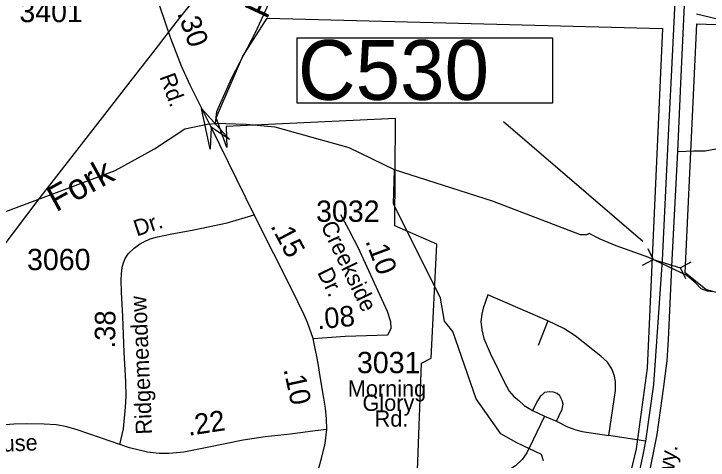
# Model space of a CAD drawing. Extents: x 1547597 to 1699558, y 810033 to 920809.
# Drawn here: x 1623103 to 1627167, y 823344 to 825959 of the extents above; entities that cross this region are included whole.
import ezdxf

# ---------------------------------------------------------------- set-up
doc = ezdxf.new("R2010")
doc.units = 0
for name, color, linetype in [('Exist Boundary Political City Limit New', 7, 'Continuous'), ('Exist Hydrographic Creek Single Shore', 7, 'Continuous'), ('Exist Road Non-System Type 51', 7, 'Continuous'), ('Exist Road Primary NC Divided Attributed', 7, 'Continuous'), ('Exist Road Primary NC Label', 7, 'Continuous'), ('Exist Road Primary NC Structure Culvert CELL', 7, 'Continuous'), ('Exist Road Primary NC Structure Culvert Number Label', 7, 'Continuous'), ('Exist Road Secondary Mileage Hundredths English Label', 7, 'Continuous'), ('Exist Road Secondary Structure Standard Bridge Attributed CELL', 7, 'Continuous'), ('Exist Road Secondary Type 51 Attributed', 7, 'Continuous'), ('Exist Road Secondary Type 51 Label', 7, 'Continuous'), ('Exist Road Secondary Type 51 Number Label', 7, 'Continuous'), ('Exist Utilities Electrical Transmission Line', 7, 'Continuous'), ('Map Preparation Boundary City Limit Buffer Line', 7, 'Continuous'), ('Old_Level_32', 7, 'Continuous')]:
    doc.layers.add(name, color=color, linetype=linetype)

msp = doc.modelspace()

# ---------------------------------------------------------------- linework, layer by layer
at = {"layer": 'Exist Boundary Political City Limit New'}
for points in [[(1624585.1, 825934.1), (1626899.2, 825873.3), (1626810, 823882.4), (1626744.7, 823409.9), (1626621.2, 822886.4), (1626410.5, 822253.9), (1626127.2, 821774), (1625415.4, 821926.7), (1625488, 823911.5), (1625546.1, 823940.6), (1625577.9, 824608.7), (1625332.2, 824717.2), (1625335.8, 825346.1), (1624345.6, 825299.1), (1624349.2, 825176.2), (1624287.8, 825349.7), (1624443.2, 825711.2), (1624585.1, 825934.1)], [(1627100, 825900), (1628206.7, 825861), (1628172.5, 825115), (1628265.2, 825110.1), (1628245.7, 824047.1), (1627631.4, 824276.3), (1627607, 824183.6), (1627548.5, 824212.9), (1627524.2, 824247), (1627480.3, 824266.5), (1627455.9, 824271.4), (1627455.9, 824242.2), (1627441.3, 824217.8), (1627353.5, 824271.4), (1627324.3, 824266.5), (1627221.9, 824325.1), (1627153.7, 824344.6), (1627031.8, 824442.1), (1627100, 825900)]]:
    msp.add_lwpolyline(points, dxfattribs=at)
at = {"layer": 'Exist Hydrographic Creek Single Shore'}
for points in [[(1624282.5, 825315.4), (1624291.3, 825386.3), (1624378.8, 825583.4), (1624516.2, 825850.3), (1624895.5, 826674.4), (1624999.6, 826883.7), (1625072.7, 827054.3), (1625138.1, 827162.8), (1625227.8, 827231.5), (1625348.7, 827304.6), (1625502.5, 827438.6), (1625607.7, 827471.8), (1625689.6, 827475.1), (1625834.7, 827440.8)], [(1622087.2, 824423.2), (1622278.3, 824509.2), (1623695.3, 825040.7), (1623925.8, 825167), (1624104.2, 825285.5), (1624233.3, 825311.9), (1624282.5, 825315.4)], [(1625330.5, 825045.8), (1625066.2, 825173.5), (1624631.4, 825294.3), (1624461.9, 825309.9), (1624282.5, 825315.4)], [(1626203, 823340.6), (1626190.8, 823377.7), (1626047.9, 823444.7), (1625953.8, 823497.3), (1625809.8, 823704.1), (1625672.8, 824097.5), (1625623.8, 824157.6), (1625600.7, 824292.6), (1625324.7, 824846.4), (1625330.5, 825045.8)], [(1627194.3, 824329.7), (1627162.7, 824333.5), (1627126.1, 824346.8), (1627090.1, 824383.9), (1627041.4, 824426.6), (1626819.9, 824531.8), (1626628.3, 824599.3), (1626534.1, 824639.2), (1626469.9, 824672.4), (1626455.5, 824663.6), (1626419, 824663.6), (1625905.3, 824861.4), (1625330.5, 825045.8)]]:
    msp.add_lwpolyline(points, dxfattribs=at)
at = {"layer": 'Exist Road Non-System Type 51'}
for p, q in [((1626228.3, 824160.6), (1625877, 824313.2)), ((1626228.3, 824160.6), (1626172.2, 824015.8)), ((1626138.5, 823634.2), (1626208.1, 823601.1)), ((1626208.1, 823601.1), (1626278.8, 823571.9)), ((1626799.5, 823454.6), (1626586.3, 823489.4))]:
    msp.add_line(p, q, dxfattribs=at)
for points in [[(1626989.2, 825152.1), (1627082.3, 825155.4), (1627149.7, 825156.6), (1627211.4, 825167.8)], [(1625015, 824784), (1625061, 824697.1), (1625127, 824568.9)], [(1625877, 824313.2), (1625849, 824234.6), (1625842.2, 824198.7), (1625836.6, 824156.1), (1625842.2, 824106.7), (1625854.6, 824057.3), (1625891.6, 823970.9), (1625937.6, 823874.4), (1625974.7, 823798.1), (1626002.7, 823748.7), (1626029.7, 823716.1), (1626057.7, 823692.6), (1626089.1, 823664.5), (1626138.5, 823634.2)], [(1626586.3, 823489.4), (1626624.5, 823752.6), (1626624.5, 823805.4), (1626618.8, 823835.7), (1626603.1, 823878.3), (1626578.4, 823918.7), (1626538, 823953.5), (1626388.8, 824071.9), (1626321.4, 824114.5), (1626228.3, 824160.6)], [(1626278.8, 823571.9), (1626312.5, 823642.6), (1626318.1, 823672.9), (1626312.5, 823694.3), (1626297.9, 823720.1), (1626282.2, 823734.7), (1626260.8, 823741.4), (1626238.4, 823743.6), (1626208.1, 823740.3), (1626192.4, 823725.7), (1626183.4, 823716.7), (1626167.7, 823692), (1626138.5, 823634.2)], [(1626208.1, 823601.1), (1626141.9, 823463.1), (1626104.8, 823386.8), (1626077.9, 823348.6), (1626038.6, 823311.6), (1625976.9, 823269.5), (1625925.3, 823235.8)], [(1626278.8, 823571.9), (1626343.9, 823539.4), (1626392.1, 823522.5), (1626429.2, 823512.4), (1626586.3, 823489.4)]]:
    msp.add_lwpolyline(points, dxfattribs=at)
at = {"layer": 'Exist Road Primary NC Divided Attributed'}
for points in [[(1625969.8, 821210.2), (1626046.3, 821344.8), (1626138.2, 821507.6), (1626265, 821737.4), (1626388, 821979.4), (1626463.8, 822159.4), (1626559.1, 822375.4), (1626613.9, 822523.8), (1626703.1, 822796.2), (1626747.9, 822953), (1626792.8, 823129.1), (1626828.2, 823290.2), (1626868.1, 823494.6), (1626907.4, 823776.4), (1626926.2, 823925.4), (1626935.1, 824050), (1626956.7, 824516.8), (1626989.2, 825152.1), (1627009.8, 825594.5), (1627038.6, 826219.7), (1627059.1, 826636.7), (1627088.5, 827252)], [(1627021.5, 827250.3), (1627004.3, 826710.9), (1626949.5, 825591.7), (1626930.1, 825208), (1626896.9, 824515.2), (1626847.6, 823786.9), (1626799.5, 823454.6), (1626782.2, 823366.1), (1626752.3, 823218.8), (1626731.8, 823139.6), (1626693.1, 822983.4), (1626642.1, 822797.9), (1626554.6, 822542), (1626503.1, 822395.3), (1626400.1, 822164.4), (1626279.4, 821891.9), (1626157.6, 821657.1), (1626059, 821474.4), (1625972.1, 821335.4), (1625918.3, 821239.5)]]:
    msp.add_lwpolyline(points, dxfattribs=at)
at = {"layer": 'Exist Road Primary NC Structure Culvert CELL'}
for p, q in [((1626813.7, 824583.5), (1626844.6, 824520.3)), ((1626783.2, 824486), (1626844.6, 824520.3)), ((1626844.6, 824520.3), (1627004.6, 824470.1)), ((1627066, 824504.4), (1627004.6, 824470.1)), ((1627035.4, 824406.9), (1627004.6, 824470.1))]:
    msp.add_line(p, q, dxfattribs=at)
at = {"layer": 'Exist Road Primary NC Structure Culvert Number Label'}
msp.add_line((1626784.5, 824625.9), (1625969.3, 825325.9), dxfattribs=at)
msp.add_lwpolyline([(1624762, 825819.1), (1626255.1, 825819.1), (1626255.1, 825435.3), (1624762, 825435.3)], close=True, dxfattribs=at)
at = {"layer": 'Exist Road Secondary Structure Standard Bridge Attributed CELL'}
msp.add_lwpolyline([(1624252.5, 825165.6), (1624201.5, 825404), (1624364.9, 825223), (1624257, 825295.5)], close=True, dxfattribs=at)
at = {"layer": 'Exist Road Secondary Type 51 Attributed'}
for points in [[(1624257, 825295.5), (1624135.2, 825541.3), (1624084.2, 825652.1), (1624022.2, 825814.9), (1623958, 826004.3), (1623845, 826329.9)], [(1624509.5, 824782.1), (1624257, 825295.5)], [(1623723.1, 823436.4), (1623744.7, 823526.7), (1623755.3, 823654.6), (1623759.1, 823715.5), (1623758, 823804.7), (1623748.1, 823974.7), (1623739.8, 824186.2), (1623732.6, 824329.1), (1623731.5, 824402.2), (1623733.1, 824434.3), (1623737, 824474.7), (1623743.6, 824500.2), (1623754.2, 824526.2), (1623774.1, 824555), (1623807.3, 824586.1), (1623837.8, 824608.8), (1623863.3, 824623.7), (1623899.8, 824640.3), (1623944.1, 824653.1), (1624016.9, 824667.6), (1624157.1, 824693.3), (1624351.6, 824734.4), (1624509.5, 824782.1)], [(1624854, 824057.2), (1624822.4, 824149.7), (1624802.5, 824195.6), (1624764.8, 824271.5), (1624701.7, 824398.3), (1624624.7, 824552.3), (1624509.5, 824782.1)], [(1625290.9, 824077.7), (1625302.5, 824096), (1625312, 824117.6), (1625310.3, 824154.1), (1625290.4, 824214.5), (1625127, 824568.9)], [(1624854, 824057.2), (1625042.8, 824071), (1625290.9, 824077.7)], [(1624934.8, 823522.8), (1624933.2, 823585.9), (1624926.6, 823649.5), (1624918, 823707.8), (1624896.1, 823834), (1624885, 823898.3), (1624877.2, 823941.5), (1624866.7, 823998.5), (1624854, 824057.2)], [(1623723.1, 823436.4), (1623610.2, 823474.6), (1623473.4, 823521.1), (1623413.6, 823538.3), (1623352.7, 823550.5), (1623279.6, 823554.9), (1623177.7, 823557.7), (1623102.9, 823554.9), (1622929, 823541.1)], [(1624934.8, 823522.8), (1624866.4, 823516), (1624723, 823495.8), (1624572.8, 823479.7), (1624444.8, 823460.2), (1624234.8, 823417.9), (1624098.5, 823390.3), (1624011.8, 823382.9), (1623952.4, 823382.7), (1623884.9, 823389.9), (1623779.1, 823415.4), (1623723.1, 823436.4)], [(1624869.2, 823228.5), (1624902.7, 823354.4), (1624924.3, 823441.9), (1624934.8, 823522.8)]]:
    msp.add_lwpolyline(points, dxfattribs=at)
at = {"layer": 'Exist Utilities Electrical Transmission Line'}
for points in [[(1619633.6, 820115.5), (1620615.1, 821395.4), (1620681.2, 821494.4), (1620852.6, 821717.7), (1620958.6, 821864), (1621075, 822018.1), (1621364.8, 822393.5), (1621626.1, 822747.2), (1621891.2, 823093), (1622184.9, 823474.2), (1622458.6, 823845.7), (1622741.9, 824209.2), (1623027.6, 824580.6), (1623249.9, 824875), (1623443.6, 825123.8), (1623676.2, 825422.1), (1623770.1, 825542.7), (1623929.2, 825748.2), (1624053.5, 825908.1), (1624292.2, 826212.2)], [(1627099.3, 825959.2), (1627278.6, 825916.3)]]:
    msp.add_lwpolyline(points, dxfattribs=at)
at = {"layer": 'Map Preparation Boundary City Limit Buffer Line'}
for points in [[(1624585.1, 825934.1), (1626899.2, 825873.3), (1626810, 823882.4), (1626744.7, 823409.9), (1626621.2, 822886.4), (1626410.5, 822253.9), (1626127.2, 821774), (1625415.4, 821926.7), (1625488, 823911.5), (1625546.1, 823940.6), (1625577.9, 824608.7), (1625332.2, 824717.2), (1625335.8, 825346.1), (1624345.6, 825299.1), (1624349.2, 825176.2), (1624287.8, 825349.7), (1624443.2, 825711.2), (1624585.1, 825934.1)], [(1627100, 825900), (1628206.7, 825861), (1628172.5, 825115), (1628265.2, 825110.1), (1628245.7, 824047.1), (1627631.4, 824276.3), (1627607, 824183.6), (1627548.5, 824212.9), (1627524.2, 824247), (1627480.3, 824266.5), (1627455.9, 824271.4), (1627455.9, 824242.2), (1627441.3, 824217.8), (1627353.5, 824271.4), (1627324.3, 824266.5), (1627221.9, 824325.1), (1627153.7, 824344.6), (1627031.8, 824442.1), (1627100, 825900)]]:
    msp.add_lwpolyline(points, dxfattribs=at)

# ---------------------------------------------------------------- texts
at = {"layer": 'Exist Road Primary NC Label'}
msp.add_text('Pkwy.', height=95, rotation=81.2247, dxfattribs=at).set_placement((1626937.8, 823093.3))
at = {"layer": 'Exist Road Primary NC Structure Culvert Number Label'}
msp.add_text('C530', height=350, dxfattribs=at).set_placement((1624765.3, 825455))
at = {"layer": 'Exist Road Secondary Mileage Hundredths English Label'}
for s, rotation, p in [('.30', 289.8351, (1624057.3, 825962.8)), ('.15', 297.9241, (1624602.8, 824715.9)), ('.10', 290.6792, (1625158.9, 824628)), ('.08', 5.6151, (1624881.2, 824110.1)), ('.38', 89.3789, (1623695.2, 823997.6)), ('.10', 282.303, (1624680.6, 823876.3)), ('.22', 8.6104, (1624125.4, 823486.6))]:
    msp.add_text(s, height=120, rotation=rotation, dxfattribs=at).set_placement(p)
at = {"layer": 'Exist Road Secondary Type 51 Label'}
for s, rotation, p in [('Rd.', 290.0014, (1623953.7, 825590.7)), ('Dr.', 18.6149, (1623822.6, 824654.1)), ('Creekside', 295.8444, (1624896.4, 824718)), ('Dr.', 296.1139, (1624876.9, 824444.2)), ('Ridgemeadow', 92.4871, (1623912.5, 823496.1)), ('Greenhouse', 2.3249, (1622544.8, 823373.3))]:
    msp.add_text(s, height=95, rotation=rotation, dxfattribs=at).set_placement(p)
for s, p in [('Morning', (1625057.3, 823715.9)), ('Glory', (1625143.4, 823632.5)), ('Rd.', (1625214.3, 823540.2))]:
    msp.add_text(s, height=95, dxfattribs=at).set_placement(p)
at = {"layer": 'Exist Road Secondary Type 51 Number Label'}
for s, p in [('3401', (1623134.7, 825910.1)), ('3032', (1624871.8, 824740.1)), ('3060', (1623179.6, 824457.1)), ('3031', (1625110.9, 823853.6))]:
    msp.add_text(s, height=125, dxfattribs=at).set_placement(p)
at = {"layer": 'Old_Level_32'}
for s, rotation, p in [('Fiddler', 65.121, (1624583, 825921.7)), ('Fork', 28.7747, (1623350.1, 824795))]:
    msp.add_text(s, height=150, rotation=rotation, dxfattribs=at).set_placement(p)

doc.saveas('drawing.dxf')
